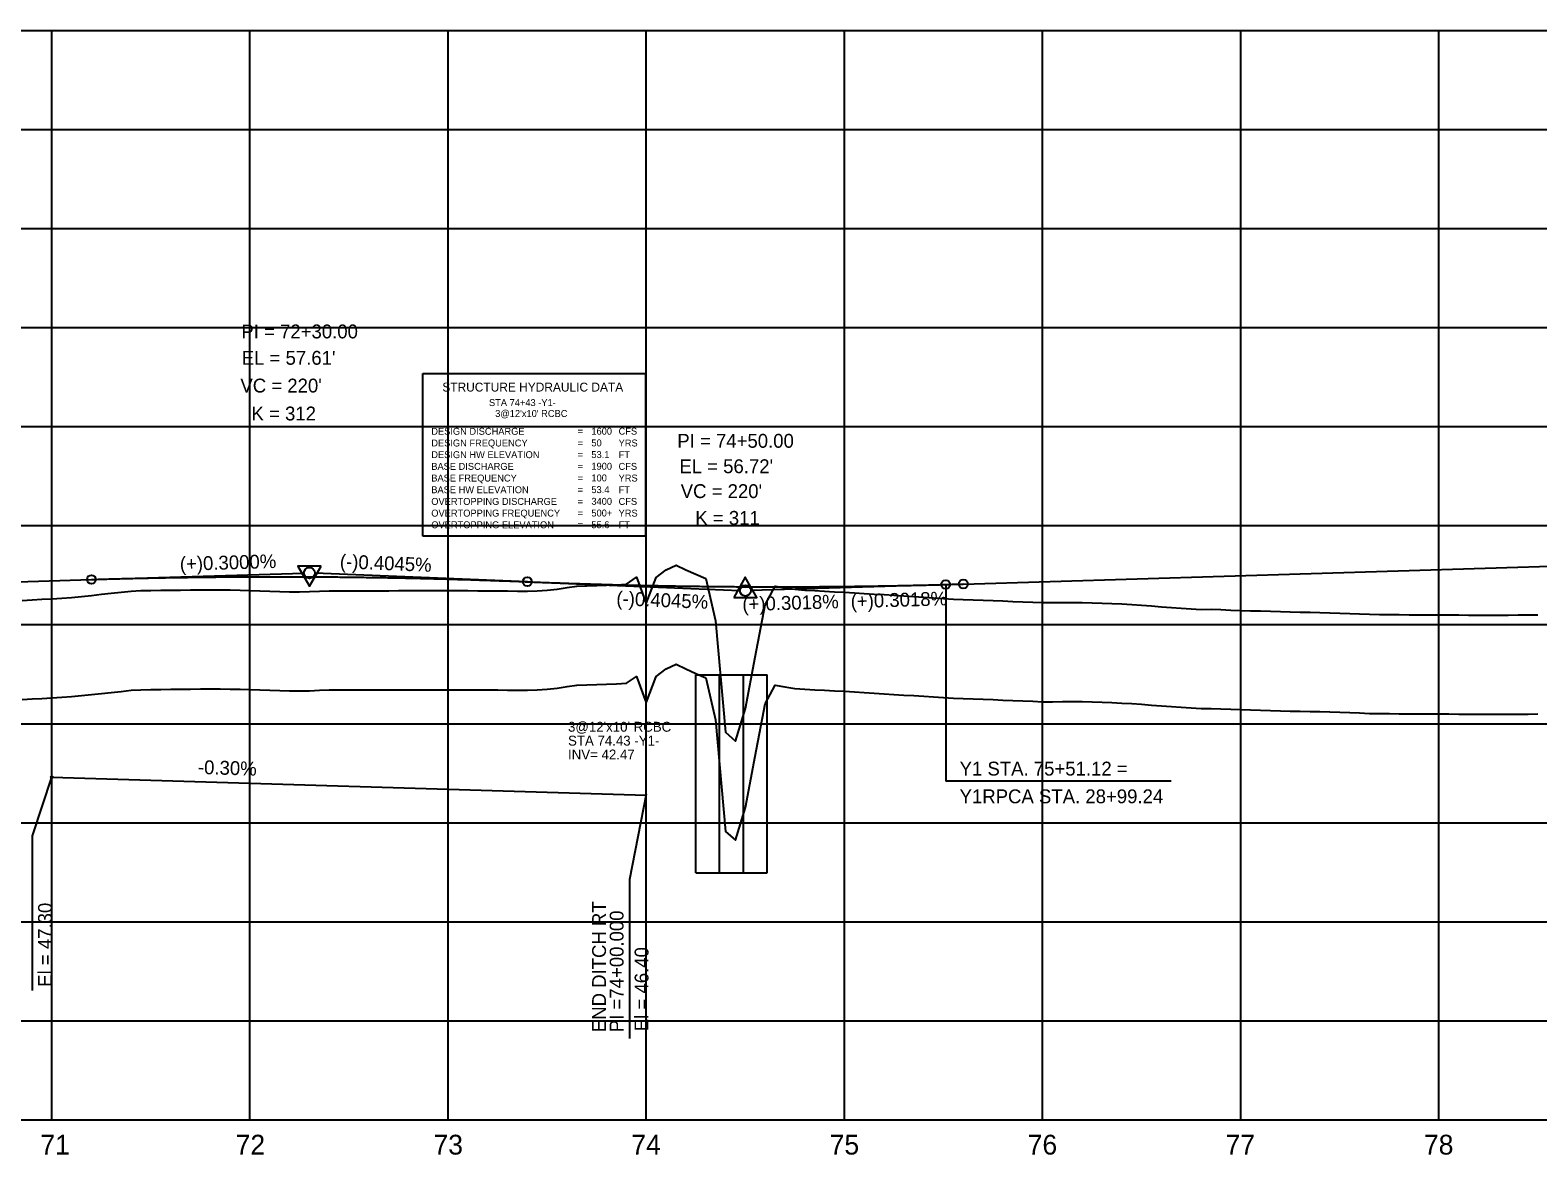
# Model space of a CAD drawing. Extents: x 2345490 to 2436403, y 465165 to 573888.
# Drawn here: x 2387411 to 2388171, y 557766 to 558334 of the extents above; entities that cross this region are included whole.
import ezdxf

# ---------------------------------------------------------------- set-up
doc = ezdxf.new("R2010")
doc.units = 0
for name, color, linetype in [('Old_Level_1', 7, 'Continuous'), ('Old_Level_2', 7, 'Continuous'), ('Old_Level_3', 7, 'Continuous'), ('Old_Level_4', 7, 'Continuous'), ('Old_Level_57', 7, 'Continuous'), ('Old_Level_62', 7, 'Continuous'), ('Old_Level_63', 7, 'Continuous')]:
    doc.layers.add(name, color=color, linetype=linetype)

msp = doc.modelspace()

# ---------------------------------------------------------------- linework, layer by layer
at = {"layer": 'Old_Level_1'}
for points in [[(2387406.5425, 557996.285), (2387411.5425, 557996.59425), (2387416.5425, 557996.9035), (2387421.5425, 557997.2125), (2387426.5425, 557997.52125), (2387431.5425, 557997.8715), (2387436.5425, 557998.3875), (2387441.5425, 557998.9035), (2387446.5425, 557999.41925), (2387451.5425, 557999.93475), (2387456.5425, 558000.45), (2387461.5425, 558000.96525), (2387466.5425, 558001.28525), (2387471.5425, 558001.37675), (2387476.5425, 558001.43825), (2387481.5425, 558001.501), (2387486.5425, 558001.56425), (2387491.5425, 558001.62825), (2387496.5425, 558001.6925), (2387501.5425, 558001.7575), (2387506.5425, 558001.759), (2387511.5425, 558001.6235), (2387516.5425, 558001.474), (2387521.5425, 558001.3215), (2387526.5425, 558001.168), (2387531.5425, 558001.0135), (2387536.5425, 558000.858), (2387541.5425, 558000.7015), (2387546.5425, 558000.62625), (2387551.5425, 558000.76775), (2387556.5425, 558000.98475), (2387561.5425, 558001.21275), (2387566.5425, 558001.25725), (2387571.5425, 558001.2585), (2387576.5425, 558001.25925), (2387581.5425, 558001.2595), (2387586.5425, 558001.25975), (2387591.5425, 558001.2595), (2387596.5425, 558001.26475), (2387601.5425, 558001.27225), (2387606.5425, 558001.27925), (2387611.5425, 558001.286), (2387616.5425, 558001.2865), (2387621.5425, 558001.2825), (2387626.5425, 558001.27825), (2387631.5425, 558001.2735), (2387636.5425, 558001.2465), (2387641.5425, 558001.2015), (2387646.5425, 558001.1565), (2387651.5425, 558001.111), (2387656.5425, 558001.06525), (2387661.5425, 558001.019), (2387666.5425, 558001.13325), (2387671.5425, 558001.4935), (2387676.5425, 558002.0375), (2387681.5425, 558002.8755), (2387686.5425, 558003.58375), (2387691.5425, 558003.74725), (2387696.5425, 558003.90825), (2387701.5425, 558004.06675), (2387706.5425, 558004.223), (2387711.5425, 558004.57775), (2387716.5425, 558007.994), (2387721.5425, 557994.71975), (2387726.5425, 558007.96025), (2387731.5425, 558011.7845), (2387736.5425, 558014.11175), (2387741.5425, 558011.8355), (2387746.5425, 558009.52475), (2387751.5425, 558007.32525), (2387756.5425, 557986.075), (2387761.5425, 557929.781), (2387766.5425, 557925.2585), (2387771.5425, 557941.835), (2387776.5425, 557967.71075), (2387781.5425, 557994.067), (2387786.5425, 558003.5445), (2387791.5425, 558002.74875), (2387796.5425, 558001.952), (2387801.5425, 558001.544), (2387806.5425, 558001.2765), (2387811.5425, 558001.00825), (2387816.5425, 558000.7385), (2387821.5425, 558000.46775)], [(2387821.5425, 558000.46775), (2387826.5425, 558000.19325), (2387831.5425, 557999.8795), (2387836.5425, 557999.565), (2387841.5425, 557999.2455), (2387846.5425, 557998.92075), (2387851.5425, 557998.595), (2387856.5425, 557998.26825), (2387861.5425, 557997.94025), (2387866.5425, 557997.61125), (2387871.5425, 557997.28125), (2387876.5425, 557996.99575), (2387881.5425, 557996.85325), (2387886.5425, 557996.702), (2387891.5425, 557996.48925), (2387896.5425, 557996.27675), (2387901.5425, 557996.0645), (2387906.5425, 557995.85225), (2387911.5425, 557995.64025), (2387916.5425, 557995.42825), (2387921.5425, 557995.2165), (2387926.5425, 557995.22325), (2387931.5425, 557995.26025), (2387936.5425, 557995.297), (2387941.5425, 557995.29875), (2387946.5425, 557995.11275), (2387951.5425, 557994.92775), (2387956.5425, 557994.743), (2387961.5425, 557994.559), (2387966.5425, 557994.27375), (2387971.5425, 557993.90375), (2387976.5425, 557993.5345), (2387981.5425, 557993.16575), (2387986.5425, 557992.79775), (2387991.5425, 557992.4305), (2387996.5425, 557992.064), (2388001.5425, 557991.80425), (2388006.5425, 557991.85925), (2388011.5425, 557991.67125), (2388016.5425, 557991.483), (2388021.5425, 557991.32), (2388026.5425, 557991.1605), (2388031.5425, 557991.0005), (2388036.5425, 557990.84025), (2388041.5425, 557990.68), (2388046.5425, 557990.51925), (2388051.5425, 557990.42), (2388056.5425, 557990.3365), (2388061.5425, 557990.253), (2388066.5425, 557990.077), (2388071.5425, 557989.89375), (2388076.5425, 557989.71025), (2388081.5425, 557989.52675), (2388086.5425, 557989.34325), (2388091.5425, 557989.2175), (2388096.5425, 557989.18875), (2388101.5425, 557989.16), (2388106.5425, 557989.13125), (2388111.5425, 557989.10225), (2388116.5425, 557989.07325), (2388121.5425, 557989.044), (2388126.5425, 557989.0135), (2388131.5425, 557988.979), (2388136.5425, 557988.95875), (2388141.5425, 557988.93925), (2388146.5425, 557988.9365), (2388151.5425, 557988.95225), (2388156.5425, 557988.96825), (2388161.5425, 557988.984), (2388166.5425, 557988.99975), (2388171.5425, 557989.01575)]]:
    msp.add_lwpolyline(points, dxfattribs=at)
at = {"layer": 'Old_Level_2'}
for p, q in [((2387441.5425, 558056.91275), (2387548.79375, 558060.13025)), ((2387661.5425, 558055.76275), (2387554.2905, 558060.1015)), ((2387881.5425, 558054.63275), (2388211.5425, 558064.593)), ((2386931.5425, 558041.61275), (2387441.5425, 558056.91275)), ((2387661.5425, 558055.76275), (2387768.79475, 558051.42375)), ((2387881.5425, 558054.63275), (2387774.29125, 558051.3955))]:
    msp.add_line(p, q, dxfattribs=at)
for points in [[(2387557.483, 558063.69475), (2387545.7405, 558063.68025), (2387551.624, 558053.562)], [(2387765.65075, 558047.8785), (2387777.39325, 558047.8785), (2387771.52225, 558058.00425)]]:
    msp.add_lwpolyline(points, close=True, dxfattribs=at)
for centre, radius in [((2387551.5425, 558060.21275), 2.75), ((2387441.5425, 558056.91275), 2.25), ((2387661.5425, 558055.76275), 2.25), ((2387771.5425, 558051.31275), 2.75), ((2387872.6625, 558054.3775), 2.25), ((2387881.5425, 558054.63275), 2.25)]:
    msp.add_circle(centre, radius, dxfattribs=at)
for points in [[(2387441.5425, 558056.91275), (2387445.9425, 558057.04175), (2387450.3425, 558057.1645), (2387454.7425, 558057.281), (2387459.1425, 558057.39125), (2387463.5425, 558057.49525), (2387467.9425, 558057.59325), (2387472.3425, 558057.685), (2387476.7425, 558057.7705), (2387481.1425, 558057.84975), (2387485.5425, 558057.92275), (2387489.9425, 558057.98975), (2387494.3425, 558058.0505), (2387498.7425, 558058.105), (2387503.1425, 558058.15325), (2387507.5425, 558058.19525), (2387511.9425, 558058.23125), (2387516.3425, 558058.261), (2387520.7425, 558058.2845), (2387525.1425, 558058.30175), (2387529.5425, 558058.31275), (2387533.9425, 558058.31775), (2387538.3425, 558058.3165), (2387542.7425, 558058.309), (2387547.1425, 558058.29525), (2387551.5425, 558058.27525), (2387555.9425, 558058.24925), (2387560.3425, 558058.217), (2387564.7425, 558058.1785), (2387569.1425, 558058.13375), (2387573.5425, 558058.08275), (2387577.9425, 558058.02575), (2387582.3425, 558057.9625), (2387586.7425, 558057.893), (2387591.1425, 558057.81725), (2387595.5425, 558057.73525), (2387599.9425, 558057.64725), (2387604.3425, 558057.553), (2387608.7425, 558057.4525), (2387613.1425, 558057.34575), (2387617.5425, 558057.23275), (2387621.9425, 558057.11375), (2387626.3425, 558056.9885), (2387630.7425, 558056.857), (2387635.1425, 558056.71925), (2387639.5425, 558056.57525), (2387643.9425, 558056.42525), (2387648.3425, 558056.269), (2387652.7425, 558056.1065), (2387657.1425, 558055.93775), (2387661.5425, 558055.76275)], [(2387661.5425, 558055.76275), (2387665.9425, 558055.588), (2387670.3425, 558055.41925), (2387674.7425, 558055.25675), (2387679.1425, 558055.1005), (2387683.5425, 558054.9505), (2387687.9425, 558054.80675), (2387692.3425, 558054.66925), (2387696.7425, 558054.53775), (2387701.1425, 558054.4125), (2387705.5425, 558054.29375), (2387709.9425, 558054.181), (2387714.3425, 558054.0745), (2387718.7425, 558053.97425), (2387723.1425, 558053.88), (2387727.5425, 558053.79225), (2387731.9425, 558053.7105), (2387736.3425, 558053.635), (2387740.7425, 558053.56575), (2387745.1425, 558053.50275), (2387749.5425, 558053.446), (2387753.9425, 558053.3955), (2387758.3425, 558053.35125), (2387762.7425, 558053.313), (2387767.1425, 558053.281), (2387771.5425, 558053.25525), (2387775.9425, 558053.236), (2387780.3425, 558053.2225), (2387784.7425, 558053.2155), (2387789.1425, 558053.21475), (2387793.5425, 558053.22), (2387797.9425, 558053.23175), (2387802.3425, 558053.2495), (2387806.7425, 558053.2735), (2387811.1425, 558053.30375), (2387815.5425, 558053.34025), (2387819.9425, 558053.38275), (2387824.3425, 558053.43175), (2387828.7425, 558053.48675), (2387833.1425, 558053.54825), (2387837.5425, 558053.61575), (2387841.9425, 558053.6895), (2387846.3425, 558053.7695), (2387850.7425, 558053.8555), (2387855.1425, 558053.948), (2387859.5425, 558054.0465), (2387863.9425, 558054.1515), (2387868.3425, 558054.2625), (2387872.7425, 558054.37975), (2387877.1425, 558054.50325), (2387881.5425, 558054.63275)]]:
    msp.add_spline(points, degree=3, dxfattribs=at)
at = {"layer": 'Old_Level_3'}
for p, q in [((2387872.6625, 558054.3775), (2387872.6625, 557955.0515)), ((2387746.5425, 558008.813), (2387782.5425, 558008.813)), ((2387746.5425, 557908.813), (2387746.5425, 558008.813)), ((2387758.5425, 557908.813), (2387758.5425, 558008.813)), ((2387770.5425, 557908.813), (2387770.5425, 558008.813)), ((2387782.5425, 557908.813), (2387782.5425, 558008.813)), ((2387421.54274, 557957.613), (2387411.5526, 557927.56514)), ((2387421.5425, 557957.113), (2387721.54224, 557948.113)), ((2387986.395, 557955.0515), (2387872.6625, 557955.0515)), ((2387721.54249, 557948.613), (2387713.12973, 557905.48167)), ((2387411.5526, 557927.56514), (2387411.5526, 557849.50509)), ((2387746.5425, 557908.813), (2387782.5425, 557908.813)), ((2387713.12973, 557905.48167), (2387713.12973, 557825.21748))]:
    msp.add_line(p, q, dxfattribs=at)
msp.add_circle((2387421.5425, 557957.113), 0.5, dxfattribs=at)
at = {"layer": 'Old_Level_4'}
for p, q in [((2387608.71126, 558160.9382), (2387721.21126, 558160.9382)), ((2387608.71126, 558078.7212), (2387608.71126, 558160.9382)), ((2387721.21126, 558160.9382), (2387721.21126, 558078.7212)), ((2387721.21126, 558078.7212), (2387608.71126, 558078.7212))]:
    msp.add_line(p, q, dxfattribs=at)
at = {"layer": 'Old_Level_57'}
for p, q in [((2381271.54275, 558334.11325), (2393041.55275, 558334.11325)), ((2387421.54225, 557784.21325), (2387421.54225, 558334.21325)), ((2387421.54225, 557784.11325), (2387421.54225, 558334.11325)), ((2387521.54225, 557784.21325), (2387521.54225, 558334.21325)), ((2387521.54225, 557784.11325), (2387521.54225, 558334.11325)), ((2387621.54225, 557784.21325), (2387621.54225, 558334.21325)), ((2387621.54225, 557784.11325), (2387621.54225, 558334.11325)), ((2387721.54225, 557784.21325), (2387721.54225, 558334.21325)), ((2387721.54225, 557784.11325), (2387721.54225, 558334.11325)), ((2387821.54225, 557784.21325), (2387821.54225, 558334.21325)), ((2387821.54225, 557784.11325), (2387821.54225, 558334.11325)), ((2387921.54225, 557784.21325), (2387921.54225, 558334.21325)), ((2387921.54225, 557784.11325), (2387921.54225, 558334.11325)), ((2388021.54225, 557784.21325), (2388021.54225, 558334.21325)), ((2388021.54225, 557784.11325), (2388021.54225, 558334.11325)), ((2388121.54225, 557784.21325), (2388121.54225, 558334.21325)), ((2388121.54225, 557784.11325), (2388121.54225, 558334.11325)), ((2381271.54275, 558284.11325), (2393041.55275, 558284.11325)), ((2381271.54275, 558234.11325), (2393041.55275, 558234.11325)), ((2381271.54275, 558184.11325), (2393041.55275, 558184.11325)), ((2381271.54275, 558134.11325), (2393041.55275, 558134.11325)), ((2381271.54275, 558084.11325), (2393041.55275, 558084.11325)), ((2381271.5425, 558034.11325), (2393041.55275, 558034.11325)), ((2381271.54275, 557984.11325), (2393041.55275, 557984.11325)), ((2381271.5425, 557934.11325), (2393041.55275, 557934.11325)), ((2381271.54275, 557884.11325), (2393041.55275, 557884.11325)), ((2381271.5425, 557834.11325), (2393041.55275, 557834.11325)), ((2381271.54275, 557784.11325), (2393041.55275, 557784.11325))]:
    msp.add_line(p, q, dxfattribs=at)
at = {"layer": 'Old_Level_62'}
for points in [[(2387406.5425, 558046.291), (2387411.5425, 558046.60025), (2387416.5425, 558046.9095), (2387421.5425, 558047.2185), (2387426.5425, 558047.52725), (2387431.5425, 558047.8775), (2387436.5425, 558048.3935), (2387441.5425, 558048.9095), (2387446.5425, 558049.42525), (2387451.5425, 558049.94075), (2387456.5425, 558050.456), (2387461.5425, 558050.97125), (2387466.5425, 558051.29125), (2387471.5425, 558051.38275), (2387476.5425, 558051.44425), (2387481.5425, 558051.507), (2387486.5425, 558051.57025), (2387491.5425, 558051.63425), (2387496.5425, 558051.6985), (2387501.5425, 558051.7635), (2387506.5425, 558051.765), (2387511.5425, 558051.6295), (2387516.5425, 558051.48), (2387521.5425, 558051.3275), (2387526.5425, 558051.174), (2387531.5425, 558051.0195), (2387536.5425, 558050.864), (2387541.5425, 558050.7075), (2387546.5425, 558050.63225), (2387551.5425, 558050.77375), (2387556.5425, 558050.99075), (2387561.5425, 558051.21875), (2387566.5425, 558051.26325), (2387571.5425, 558051.2645), (2387576.5425, 558051.26525), (2387581.5425, 558051.2655), (2387586.5425, 558051.26575), (2387591.5425, 558051.2655), (2387596.5425, 558051.27075), (2387601.5425, 558051.27825), (2387606.5425, 558051.28525), (2387611.5425, 558051.292), (2387616.5425, 558051.2925), (2387621.5425, 558051.2885), (2387626.5425, 558051.28425), (2387631.5425, 558051.2795), (2387636.5425, 558051.2525), (2387641.5425, 558051.2075), (2387646.5425, 558051.1625), (2387651.5425, 558051.117), (2387656.5425, 558051.07125), (2387661.5425, 558051.025), (2387666.5425, 558051.13925), (2387671.5425, 558051.4995), (2387676.5425, 558052.0435), (2387681.5425, 558052.8815), (2387686.5425, 558053.58975), (2387691.5425, 558053.75325), (2387696.5425, 558053.91425), (2387701.5425, 558054.07275), (2387706.5425, 558054.229), (2387711.5425, 558054.58375), (2387716.5425, 558058), (2387721.5425, 558044.72575), (2387726.5425, 558057.96625), (2387731.5425, 558061.7905), (2387736.5425, 558064.11775), (2387741.5425, 558061.8415), (2387746.5425, 558059.53075), (2387751.5425, 558057.33125), (2387756.5425, 558036.081), (2387761.5425, 557979.787), (2387766.5425, 557975.2645), (2387771.5425, 557991.841), (2387776.5425, 558017.71675), (2387781.5425, 558044.073), (2387786.5425, 558053.5505), (2387791.5425, 558052.75475), (2387796.5425, 558051.958), (2387801.5425, 558051.55), (2387806.5425, 558051.2825), (2387811.5425, 558051.01425), (2387816.5425, 558050.7445), (2387821.5425, 558050.47375)], [(2387821.5425, 558050.47375), (2387826.5425, 558050.19925), (2387831.5425, 558049.8855), (2387836.5425, 558049.571), (2387841.5425, 558049.2515), (2387846.5425, 558048.92675), (2387851.5425, 558048.601), (2387856.5425, 558048.27425), (2387861.5425, 558047.94625), (2387866.5425, 558047.61725), (2387871.5425, 558047.28725), (2387876.5425, 558047.00175), (2387881.5425, 558046.85925), (2387886.5425, 558046.708), (2387891.5425, 558046.49525), (2387896.5425, 558046.28275), (2387901.5425, 558046.0705), (2387906.5425, 558045.85825), (2387911.5425, 558045.64625), (2387916.5425, 558045.43425), (2387921.5425, 558045.2225), (2387926.5425, 558045.22925), (2387931.5425, 558045.26625), (2387936.5425, 558045.303), (2387941.5425, 558045.30475), (2387946.5425, 558045.11875), (2387951.5425, 558044.93375), (2387956.5425, 558044.749), (2387961.5425, 558044.565), (2387966.5425, 558044.27975), (2387971.5425, 558043.90975), (2387976.5425, 558043.5405), (2387981.5425, 558043.17175), (2387986.5425, 558042.80375), (2387991.5425, 558042.4365), (2387996.5425, 558042.07), (2388001.5425, 558041.81025), (2388006.5425, 558041.86525), (2388011.5425, 558041.67725), (2388016.5425, 558041.489), (2388021.5425, 558041.326), (2388026.5425, 558041.1665), (2388031.5425, 558041.0065), (2388036.5425, 558040.84625), (2388041.5425, 558040.686), (2388046.5425, 558040.52525), (2388051.5425, 558040.426), (2388056.5425, 558040.3425), (2388061.5425, 558040.259), (2388066.5425, 558040.083), (2388071.5425, 558039.89975), (2388076.5425, 558039.71625), (2388081.5425, 558039.53275), (2388086.5425, 558039.34925), (2388091.5425, 558039.2235), (2388096.5425, 558039.19475), (2388101.5425, 558039.166), (2388106.5425, 558039.13725), (2388111.5425, 558039.10825), (2388116.5425, 558039.07925), (2388121.5425, 558039.05), (2388126.5425, 558039.0195), (2388131.5425, 558038.985), (2388136.5425, 558038.96475), (2388141.5425, 558038.94525), (2388146.5425, 558038.9425), (2388151.5425, 558038.95825), (2388156.5425, 558038.97425), (2388161.5425, 558038.99), (2388166.5425, 558039.00575), (2388171.5425, 558039.02175)]]:
    msp.add_lwpolyline(points, dxfattribs=at)
at = {"layer": 'Old_Level_63'}
msp.add_line((2381321.5425, 557784.113), (2393019.104, 557784.113), dxfattribs=at)

# ---------------------------------------------------------------- texts
at = {"layer": 'Old_Level_1'}
for s, p in [('71', (2387415.7685, 557766.613)), ('72', (2387514.31675, 557766.613)), ('73', (2387614.1515, 557766.613)), ('74', (2387713.994, 557766.613)), ('75', (2387814.0865, 557766.613)), ('76', (2387914.0275, 557766.613)), ('77', (2388013.885, 557766.613)), ('78', (2388114.01075, 557766.613))]:
    msp.add_text(s, height=10.000001, dxfattribs=at).set_placement(p)
at = {"layer": 'Old_Level_2'}
for s, height, p in [('PI = 72+30.00', 7.0000005, (2387517.19875, 558178.6175)), ("EL = 57.61'", 7.0000005, (2387517.38125, 558165.30975)), ("VC = 220'", 7.000001, (2387516.70825, 558151.287)), ('K = 312', 7.000001, (2387522.323, 558137.1895)), ('PI = 74+50.00', 7.0000005, (2387737.19875, 558123.40525)), ("EL = 56.72'", 7.0000005, (2387738.21975, 558110.57075)), ("VC = 220'", 7.000001, (2387738.91425, 558098.009)), ('K = 311', 7.000001, (2387746.279, 558084.4955))]:
    msp.add_text(s, height=height, dxfattribs=at).set_placement(p)
for s, rotation, p in [('(+)0.3000%', 1.71835833, (2387486.2425, 558061.255)), ('(-)0.4045%', 357.68338889, (2387566.798, 558062.598)), ('(-)0.4045%', 357.68338889, (2387706.3375, 558043.942)), ('(+)0.3018%', 1.72876667, (2387770.11675, 558040.90675)), ('(+)0.3018%', 1.72876667, (2387824.79, 558042.41))]:
    msp.add_text(s, height=7.000001, rotation=rotation, dxfattribs=at).set_placement(p)
at = {"layer": 'Old_Level_3'}
for s, height, p in [("3@12'x10' RCBC", 4.9999995, (2387682.05499, 557980.05919)), ('STA 74.43 -Y1-', 4.9999995, (2387682.05499, 557973.05919)), ('INV= 42.47', 5, (2387682.05499, 557966.05919)), ('Y1 STA. 75+51.12 = ', 7.0000005, (2387879.66025, 557957.943)), ('Y1RPCA STA. 28+99.24', 7.0000005, (2387879.66025, 557943.94275))]:
    msp.add_text(s, height=height, dxfattribs=at).set_placement(p)
for s, height, rotation, p in [('-0.30%', 7.000001, 358.28164052, (2387495.1827, 557958.75754)), ('El = 47.30', 7.000001, 90, (2387421.60419, 557851.32625)), ('END DITCH RT', 7.0000005, 90, (2387701.20424, 557828.3982)), ('PI =74+00.000', 7.0000005, 90, (2387710.07814, 557828.3982)), ('El = 46.40', 7.000001, 90, (2387722.65553, 557828.924))]:
    msp.add_text(s, height=height, rotation=rotation, dxfattribs=at).set_placement(p)
at = {"layer": 'Old_Level_4'}
for s, height, p in [('STRUCTURE HYDRAULIC DATA', 4.5, (2387618.61151, 558151.7847)), ('STA 74+43 -Y1-', 3.4999995, (2387642.16276, 558144.4452)), ("3@12'x10' RCBC", 3.4999995, (2387645.29676, 558138.94545)), ('DESIGN DISCHARGE', 3.49995, (2387613.03626, 558129.96195)), ('=        ', 3.499999, (2387686.93626, 558129.96195)), ('1600', 3.499999, (2387693.84251, 558130.01195)), ('CFS', 3.49995, (2387707.56126, 558130.01195)), ('DESIGN FREQUENCY', 3.49995, (2387613.03626, 558124.06195)), ('DESIGN HW ELEVATION', 3.49995, (2387613.03626, 558118.16195)), ('=        ', 3.49995, (2387686.93626, 558124.06195)), ('50', 3.499999, (2387693.84251, 558124.11195)), ('53.1', 3.499999, (2387693.84251, 558118.21195)), ('YRS', 3.49995, (2387707.56126, 558124.06195)), ('FT', 3.49995, (2387707.56126, 558118.16195)), ('BASE DISCHARGE', 3.49995, (2387613.03626, 558112.26195)), ('=        ', 3.49995, (2387686.93626, 558118.16195)), ('=        ', 3.49995, (2387686.93626, 558112.26195)), ('1900', 3.499999, (2387693.84251, 558112.31195)), ('CFS', 3.49995, (2387707.56126, 558112.26195)), ('BASE FREQUENCY', 3.49995, (2387613.03626, 558106.36195)), ('=        ', 3.49995, (2387686.93626, 558106.36195)), ('100', 3.499999, (2387693.84251, 558106.41195)), ('YRS', 3.49995, (2387707.56126, 558106.36195)), ('OVERTOPPING DISCHARGE', 3.49995, (2387613.03626, 558094.56195)), ('BASE HW ELEVATION', 3.49995, (2387613.03626, 558100.46195)), ('=        ', 3.49995, (2387686.93626, 558100.46195)), ('3400', 3.499999, (2387693.84251, 558094.61195)), ('53.4', 3.499999, (2387693.84251, 558100.51195)), ('CFS', 3.49995, (2387707.56126, 558094.56195)), ('FT', 3.49995, (2387707.56126, 558100.46195)), ('OVERTOPPING FREQUENCY', 3.49995, (2387613.03626, 558088.66195)), ('=        ', 3.49995, (2387686.93626, 558094.56195)), ('=        ', 3.49995, (2387686.93626, 558088.66195)), ('500+', 3.499999, (2387693.84251, 558088.71195)), ('YRS', 3.49995, (2387707.56126, 558088.66195)), ('OVERTOPPING ELEVATION', 3.49995, (2387613.03626, 558082.76195)), ('=        ', 3.49995, (2387686.93626, 558082.76195)), ('55.6', 3.499999, (2387693.84251, 558082.81195)), ('FT', 3.49995, (2387707.56126, 558082.76195))]:
    msp.add_text(s, height=height, dxfattribs=at).set_placement(p)

doc.saveas('drawing.dxf')
